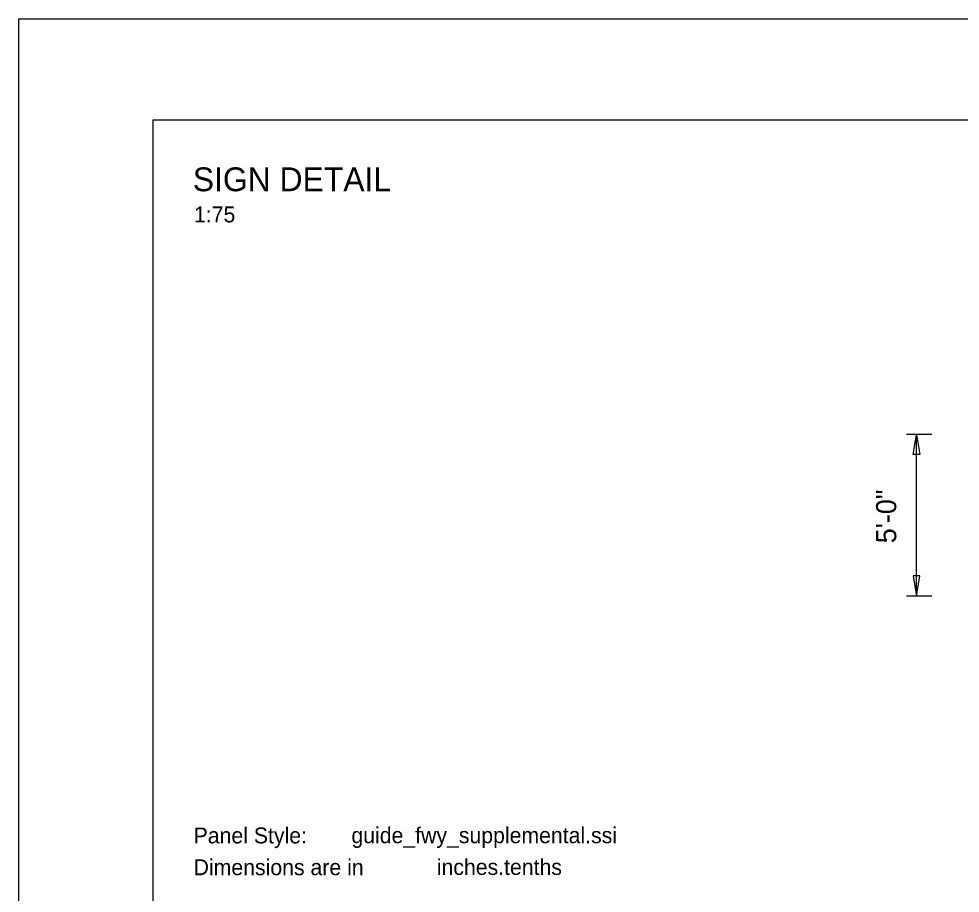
# Model space of a CAD drawing. Extents: x 1806251 to 1809821, y 414895 to 422886.
# Drawn here: x 1809672.135 to 1809675.634, y 415110.976 to 415114.226 of the extents above; entities that cross this region are included whole.
import ezdxf

# ---------------------------------------------------------------- set-up
doc = ezdxf.new("R2010")
doc.units = 0
doc.layers.add('GSDIMS', color=7, linetype='Continuous')
doc.layers.add('GSSHT', color=7, linetype='Continuous')

msp = doc.modelspace()

# ---------------------------------------------------------------- linework, layer by layer
at = {"layer": 'GSDIMS'}
for p, q in [((1809675.5283, 415112.6811), (1809675.4346, 415112.6811)), ((1809675.4721, 415112.0801), (1809675.4721, 415112.6811)), ((1809675.5283, 415112.0801), (1809675.4346, 415112.0801))]:
    msp.add_line(p, q, dxfattribs=at)
for points in [[(1809675.4721, 415112.6811), (1809675.4846, 415112.6061), (1809675.4596, 415112.6061)], [(1809675.4721, 415112.0801), (1809675.4846, 415112.1551), (1809675.4596, 415112.1551)]]:
    msp.add_lwpolyline(points, close=True, dxfattribs=at)
at = {"layer": 'GSSHT'}
for p, q in [((1809672.1349, 415114.2262), (1809684.8891, 415114.2262)), ((1809672.1349, 415105.9725), (1809672.1349, 415114.2262))]:
    msp.add_line(p, q, dxfattribs=at)
msp.add_lwpolyline([(1809672.634, 415113.8512), (1809684.6381, 415113.8512), (1809684.6381, 415106.3475), (1809672.634, 415106.3475)], close=True, dxfattribs=at)

# ---------------------------------------------------------------- texts
at = {"layer": 'GSDIMS'}
msp.add_text('5\'-0"', height=0.075, rotation=90, dxfattribs=at).set_placement((1809675.3966, 415112.2766))
at = {"layer": 'GSSHT'}
for s, height, p in [('SIGN DETAIL', 0.088592, (1809672.7816, 415113.5854)), ('1:75', 0.05903, (1809672.7861, 415113.4696)), ('Panel Style:', 0.059061, (1809672.7846, 415111.161)), ('guide_fwy_supplemental.ssi', 0.059025, (1809673.3713, 415111.1617)), ('Dimensions are in', 0.059061, (1809672.7846, 415111.0428)), ('inches.tenths', 0.059025, (1809673.6887, 415111.0437))]:
    msp.add_text(s, height=height, dxfattribs=at).set_placement(p)

doc.saveas('drawing.dxf')
